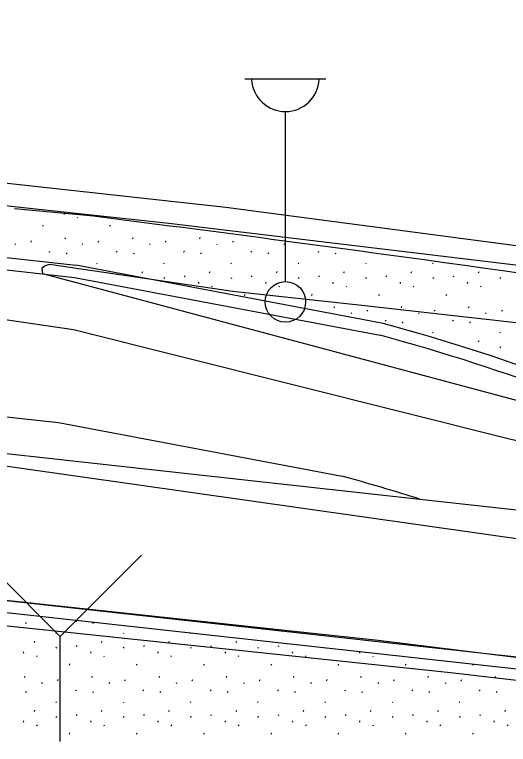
# Model space of a CAD drawing. Extents: x 419101 to 420177, y 4451541 to 4452254.
# Drawn here: x 419995.41 to 420007.59, y 4452043.98 to 4452061.97 of the extents above; entities that cross this region are included whole.
import ezdxf

# ---------------------------------------------------------------- set-up
doc = ezdxf.new("R2010")
doc.units = 0
for name, color, linetype in [('2_KADASTRO', 7, 'Continuous'), ('3_HALİHAZIR', 7, 'Continuous'), ('Level 20', 7, 'Continuous'), ('Level 61', 7, 'Continuous'), ('Level 62', 7, 'Continuous')]:
    doc.layers.add(name, color=color, linetype=linetype)

msp = doc.modelspace()

# ---------------------------------------------------------------- linework, layer by layer
at = {"layer": '2_KADASTRO'}
msp.add_lwpolyline([(419988.649, 4452041.595), (419991.285, 4452051.401), (420033.675, 4452045.389), (420039.569, 4452044.108), (420037.446, 4452030.469)], close=True, dxfattribs=at)
at = {"layer": '3_HALİHAZIR'}
for p, q in [((420001.09, 4452060.39), (420003.09, 4452060.39)), ((420002.09, 4452055.39), (420002.09, 4452059.583)), ((419996.532, 4452046.644), (419994.532, 4452048.644)), ((419996.532, 4452046.644), (419998.542, 4452048.644)), ((419996.532, 4452044.054), (419996.532, 4452046.644))]:
    msp.add_line(p, q, dxfattribs=at)
for points in [[(419952.507, 4452059.688), (419952.145, 4452060.261), (419952.142, 4452060.597), (419952.283, 4452060.91), (419952.563, 4452061.057), (419952.89, 4452061.116), (419953.198, 4452061.176), (419963.279, 4452060.272), (419982.428, 4452058.639), (419999.216, 4452056.832), (420013.037, 4452055.17), (420026.941, 4452052.864)], [(420000.792, 4452055.144), (419996.274, 4452055.814), (419996.187, 4452055.787), (419996.149, 4452055.769), (419996.08, 4452055.713), (419996.097, 4452055.588), (420002.93, 4452053.762), (420010.43, 4452051.758), (420015.436, 4452050.549), (420019.08, 4452049.784), (420022.034, 4452049.438), (420033.75, 4452048.869), (420040.598, 4452048.711), (420040.847, 4452048.695), (420042.744, 4452048.291)], [(420006.159, 4452045.753), (420024.428, 4452043.64), (420024.609, 4452043.578), (420024.617, 4452043.492), (420024.616, 4452043.463), (420017.128, 4452037.62), (420014.664, 4452035.864), (420013.241, 4452035.235), (420004.863, 4452031.956), (420002.539, 4452031.425), (419984.161, 4452029.999), (419962.867, 4452027.73), (419947.425, 4452025.344), (419947.079, 4452025.362), (419946.879, 4452025.414), (419946.692, 4452025.649), (419946.562, 4452025.873), (419944.583, 4452036.694), (419941.915, 4452055.706), (419940.003, 4452054.098)], [(420026.941, 4452052.864), (420043.961, 4452049.681), (420053.423, 4452047.602), (420055.312, 4452047.194), (420055.604, 4452046.957), (420055.771, 4452046.666), (420055.766, 4452046.417), (420055.724, 4452046.226), (420055.557, 4452046.019), (420042.744, 4452048.291), (420042.596, 4452047.604), (420033.21, 4452048.262), (420027.185, 4452048.345), (420022.869, 4452048.588), (420019.362, 4452049.063), (420017.938, 4452049.22), (420016.067, 4452049.599), (420007.617, 4452051.51), (419996.864, 4452054.203), (419991.409, 4452055), (419987.273, 4452055.591)], [(420040.51, 4452048.713), (420031.162, 4452050.741), (420020.297, 4452052.65), (420010.562, 4452054.064), (420003.975, 4452054.802), (420000.792, 4452055.144)], [(419968.579, 4452040.742), (419970.163, 4452043.264), (419971.442, 4452044.98), (419972.463, 4452045.939), (419973.442, 4452046.692), (419974.918, 4452047.48), (419976.062, 4452048.004), (419977.174, 4452048.337), (419978.291, 4452048.58), (419979.461, 4452048.613), (419981.587, 4452048.513), (419986.337, 4452047.977), (419993.907, 4452047.047), (420006.159, 4452045.753)], [(419986.044, 4452048.536), (419993.424, 4452047.727), (420004.377, 4452046.552), (420014.502, 4452045.305), (420020.341, 4452044.709), (420025.941, 4452044.186), (420026.553, 4452044.076), (420026.58, 4452044.013), (420026.579, 4452043.97), (420026.539, 4452043.865), (420026.48, 4452043.78), (420017.147, 4452036.548), (420015.308, 4452035.069), (420015.031, 4452034.874), (420005.498, 4452031.27), (420003.923, 4452030.769), (420002.724, 4452030.557), (419993.298, 4452030.084), (419982.058, 4452029.178), (419970.147, 4452028.043), (419955.13, 4452025.693)]]:
    msp.add_lwpolyline(points, dxfattribs=at)
msp.add_circle((420002.09, 4452054.89), 0.5, dxfattribs=at)
msp.add_arc((420002.09, 4452060.42), 0.837, 183.298, 356.9072, dxfattribs=at)
at = {"layer": 'Level 20'}
for p, q in [((419995.41, 4452057.194), (419997.365, 4452057.013)), ((419992.224, 4452056.009), (419996.887, 4452055.495)), ((419996.887, 4452055.495), (420004.427, 4452054.068))]:
    msp.add_line(p, q, dxfattribs=at)
msp.add_arc((419991.442, 4452006.093), 49.701, 63.7577, 74.8546, dxfattribs=at)
at = {"layer": 'Level 61'}
for p, q in [((419993.335, 4452056.188), (419996.92, 4452055.793)), ((420004.506, 4452054.357), (419996.92, 4452055.793)), ((419991.829, 4452052.43), (419996.493, 4452051.916)), ((419996.493, 4452051.916), (420003.487, 4452050.593)), ((419990.548, 4452051.666), (420005.405, 4452050.028)), ((420005.405, 4452050.028), (420023.709, 4452048.011)), ((419990.153, 4452048.088), (420025.415, 4452044.201)), ((420024.421, 4452044.003), (419992.381, 4452047.54))]:
    msp.add_line(p, q, dxfattribs=at)
msp.add_lwpolyline([(419939.831, 4452062.409), (419957.424, 4452061.531), (419973.441, 4452059.997), (419986.628, 4452058.763), (420000.625, 4452057.224), (420013.011, 4452055.592), (420024.414, 4452053.78), (420033.415, 4452052.294), (420046.864, 4452049.657), (420058.422, 4452047.062), (420069.54, 4452044.58), (420083.029, 4452041.496), (420096.057, 4452038.082), (420104.516, 4452035.815), (420109.335, 4452034.23), (420113.645, 4452032.509)], dxfattribs=at)
for centre, radius, start, end in [((419905.352, 4451328.822), 733.968, 82.195689, 82.829067), ((419905.352, 4451328.822), 733.968, 79.6761, 82.195689), ((419991.442, 4452006.093), 50.001, 63.7578, 74.8546), ((419991.442, 4452006.093), 46.101, 72.367, 74.8546)]:
    msp.add_arc(centre, radius, start, end, dxfattribs=at)
at = {"layer": 'Level 62'}
for p, q in [((419996.626, 4452057.076), (419996.63, 4452057.044)), ((419996.952, 4452056.982), (419996.966, 4452056.961)), ((419996.105, 4452056.753), (419996.119, 4452056.785)), ((419997.763, 4452056.753), (419997.778, 4452056.785)), ((419995.42, 4452056.324), (419995.434, 4452056.303)), ((419995.817, 4452056.366), (419995.831, 4452056.398)), ((419996.659, 4452056.447), (419996.673, 4452056.479)), ((419997.078, 4452056.324), (419997.092, 4452056.303)), ((419997.476, 4452056.366), (419997.49, 4452056.398)), ((419998.318, 4452056.447), (419998.332, 4452056.479)), ((419998.737, 4452056.324), (419998.751, 4452056.303)), ((419999.134, 4452056.366), (419999.149, 4452056.398)), ((419999.976, 4452056.447), (419999.99, 4452056.479)), ((420000.395, 4452056.324), (420000.41, 4452056.303)), ((420000.793, 4452056.366), (420000.807, 4452056.398)), ((420002.054, 4452056.324), (420002.068, 4452056.303)), ((419996.261, 4452056.138), (419996.275, 4452056.117)), ((419997.92, 4452056.138), (419997.934, 4452056.117)), ((419999.578, 4452056.138), (419999.593, 4452056.117)), ((420001.237, 4452056.138), (420001.251, 4452056.117)), ((420002.896, 4452056.138), (420002.91, 4452056.117)), ((419996.681, 4452056.1), (419996.695, 4452056.078)), ((419998.34, 4452056.1), (419998.354, 4452056.078)), ((419999.998, 4452056.1), (420000.012, 4452056.078)), ((420001.657, 4452056.1), (420001.671, 4452056.078)), ((420003.315, 4452056.1), (420003.33, 4452056.078)), ((419997.429, 4452055.848), (419997.443, 4452055.826)), ((419999.087, 4452055.848), (419999.101, 4452055.826)), ((420000.746, 4452055.848), (420000.76, 4452055.826)), ((420002.404, 4452055.848), (420002.419, 4452055.826)), ((420004.063, 4452055.848), (420004.077, 4452055.826)), ((420005.722, 4452055.848), (420005.736, 4452055.826)), ((419998.559, 4452055.609), (419998.573, 4452055.641)), ((420000.218, 4452055.609), (420000.232, 4452055.641)), ((420001.876, 4452055.609), (420001.89, 4452055.641)), ((420003.535, 4452055.609), (420003.549, 4452055.641)), ((420005.193, 4452055.609), (420005.208, 4452055.641)), ((420006.852, 4452055.609), (420006.866, 4452055.641)), ((419999.099, 4452055.463), (419999.113, 4452055.495)), ((419999.592, 4452055.532), (419999.606, 4452055.511)), ((420000.757, 4452055.463), (420000.772, 4452055.495)), ((420001.25, 4452055.532), (420001.265, 4452055.511)), ((420002.416, 4452055.463), (420002.43, 4452055.495)), ((420002.909, 4452055.532), (420002.923, 4452055.511)), ((420004.075, 4452055.463), (420004.089, 4452055.495)), ((420004.568, 4452055.532), (420004.582, 4452055.511)), ((420005.733, 4452055.463), (420005.748, 4452055.495)), ((420006.226, 4452055.532), (420006.24, 4452055.511)), ((420007.392, 4452055.463), (420007.406, 4452055.495)), ((419999.943, 4452055.374), (419999.947, 4452055.342)), ((420000.269, 4452055.28), (420000.283, 4452055.259)), ((420001.602, 4452055.374), (420001.606, 4452055.342)), ((420001.928, 4452055.28), (420001.942, 4452055.259)), ((420003.261, 4452055.374), (420003.264, 4452055.342)), ((420003.587, 4452055.28), (420003.601, 4452055.259)), ((420004.919, 4452055.374), (420004.923, 4452055.342)), ((420005.245, 4452055.28), (420005.259, 4452055.259)), ((420006.578, 4452055.374), (420006.581, 4452055.342)), ((420006.904, 4452055.28), (420006.918, 4452055.259)), ((420001.081, 4452055.051), (420001.095, 4452055.083)), ((420002.739, 4452055.051), (420002.754, 4452055.083)), ((420004.398, 4452055.051), (420004.412, 4452055.083)), ((420006.056, 4452055.051), (420006.071, 4452055.083)), ((420003.294, 4452054.745), (420003.308, 4452054.777)), ((420004.952, 4452054.745), (420004.966, 4452054.777)), ((420006.611, 4452054.745), (420006.625, 4452054.777)), ((420003.713, 4452054.622), (420003.727, 4452054.601)), ((420004.11, 4452054.664), (420004.124, 4452054.696)), ((420005.371, 4452054.622), (420005.385, 4452054.601)), ((420005.769, 4452054.664), (420005.783, 4452054.696)), ((420007.03, 4452054.622), (420007.044, 4452054.601)), ((420007.427, 4452054.664), (420007.442, 4452054.696)), ((420004.554, 4452054.436), (420004.568, 4452054.415)), ((420004.974, 4452054.398), (420004.988, 4452054.376)), ((420006.213, 4452054.436), (420006.227, 4452054.415)), ((420006.633, 4452054.398), (420006.647, 4452054.376)), ((420005.722, 4452054.146), (420005.736, 4452054.124)), ((420007.38, 4452054.146), (420007.394, 4452054.124)), ((420006.852, 4452053.907), (420006.866, 4452053.939)), ((420007.392, 4452053.761), (420007.406, 4452053.793)), ((419995.68, 4452046.987), (419995.694, 4452046.966)), ((419996.918, 4452047.026), (419996.933, 4452047.004)), ((419997.338, 4452046.987), (419997.352, 4452046.966)), ((419996.427, 4452046.735), (419996.441, 4452046.714)), ((419998.086, 4452046.735), (419998.1, 4452046.714)), ((419999.75, 4452046.726), (419999.759, 4452046.714)), ((419995.899, 4452046.497), (419995.913, 4452046.528)), ((419997.558, 4452046.497), (419997.572, 4452046.528)), ((419999.216, 4452046.497), (419999.23, 4452046.528)), ((420000.875, 4452046.497), (420000.889, 4452046.528)), ((419995.625, 4452046.262), (419995.628, 4452046.23)), ((419996.439, 4452046.351), (419996.453, 4452046.383)), ((419996.932, 4452046.42), (419996.946, 4452046.398)), ((419997.283, 4452046.262), (419997.287, 4452046.23)), ((419998.097, 4452046.351), (419998.112, 4452046.383)), ((419998.59, 4452046.42), (419998.605, 4452046.398)), ((419998.942, 4452046.262), (419998.946, 4452046.23)), ((419999.756, 4452046.351), (419999.77, 4452046.383)), ((420000.249, 4452046.42), (420000.263, 4452046.398)), ((420000.601, 4452046.262), (420000.604, 4452046.23)), ((420001.415, 4452046.351), (420001.429, 4452046.383)), ((420001.908, 4452046.42), (420001.922, 4452046.398)), ((420002.259, 4452046.262), (420002.263, 4452046.23)), ((420003.073, 4452046.351), (420003.077, 4452046.359)), ((420003.918, 4452046.262), (420003.921, 4452046.23)), ((419995.951, 4452046.168), (419995.965, 4452046.146)), ((419997.609, 4452046.168), (419997.623, 4452046.146)), ((419999.268, 4452046.168), (419999.282, 4452046.146)), ((420000.927, 4452046.168), (420000.941, 4452046.146)), ((420002.585, 4452046.168), (420002.599, 4452046.146)), ((420004.244, 4452046.168), (420004.258, 4452046.146)), ((419996.762, 4452045.939), (419996.776, 4452045.971)), ((419998.421, 4452045.939), (419998.435, 4452045.971)), ((420000.079, 4452045.939), (420000.094, 4452045.971)), ((420001.738, 4452045.939), (420001.752, 4452045.971)), ((420003.396, 4452045.939), (420003.411, 4452045.971)), ((420005.055, 4452045.939), (420005.069, 4452045.971)), ((420006.714, 4452045.939), (420006.722, 4452045.957)), ((419995.658, 4452045.633), (419995.672, 4452045.665)), ((419996.474, 4452045.551), (419996.489, 4452045.583)), ((419997.316, 4452045.633), (419997.33, 4452045.665)), ((419998.133, 4452045.551), (419998.147, 4452045.583)), ((419998.975, 4452045.633), (419998.989, 4452045.665)), ((419999.792, 4452045.551), (419999.806, 4452045.583)), ((420000.634, 4452045.633), (420000.648, 4452045.665)), ((420001.45, 4452045.551), (420001.464, 4452045.583)), ((420002.292, 4452045.633), (420002.306, 4452045.665)), ((420003.109, 4452045.551), (420003.123, 4452045.583)), ((420003.951, 4452045.633), (420003.965, 4452045.665)), ((420004.767, 4452045.551), (420004.782, 4452045.583)), ((420005.609, 4452045.633), (420005.623, 4452045.665)), ((420006.426, 4452045.551), (420006.44, 4452045.583)), ((420007.268, 4452045.633), (420007.282, 4452045.665)), ((419996.077, 4452045.51), (419996.091, 4452045.488)), ((419997.735, 4452045.51), (419997.75, 4452045.488)), ((419999.394, 4452045.51), (419999.408, 4452045.488)), ((420001.053, 4452045.51), (420001.067, 4452045.488)), ((420002.711, 4452045.51), (420002.725, 4452045.488)), ((420004.37, 4452045.51), (420004.384, 4452045.488)), ((420006.028, 4452045.51), (420006.043, 4452045.488)), ((419995.68, 4452045.285), (419995.694, 4452045.264)), ((419996.918, 4452045.324), (419996.933, 4452045.302)), ((419997.338, 4452045.285), (419997.352, 4452045.264)), ((419998.577, 4452045.324), (419998.591, 4452045.302)), ((419998.997, 4452045.285), (419999.011, 4452045.264)), ((420000.236, 4452045.324), (420000.25, 4452045.302)), ((420000.655, 4452045.285), (420000.67, 4452045.264)), ((420001.894, 4452045.324), (420001.908, 4452045.302)), ((420002.314, 4452045.285), (420002.328, 4452045.264)), ((420003.553, 4452045.324), (420003.567, 4452045.302)), ((420003.973, 4452045.285), (420003.987, 4452045.264)), ((420005.211, 4452045.324), (420005.226, 4452045.302)), ((420005.631, 4452045.285), (420005.645, 4452045.264)), ((420006.87, 4452045.324), (420006.884, 4452045.302)), ((420007.29, 4452045.285), (420007.304, 4452045.264)), ((419996.427, 4452045.033), (419996.441, 4452045.012)), ((419998.086, 4452045.033), (419998.1, 4452045.012)), ((419999.744, 4452045.033), (419999.759, 4452045.012)), ((420001.403, 4452045.033), (420001.417, 4452045.012)), ((420003.062, 4452045.033), (420003.076, 4452045.012)), ((420004.72, 4452045.033), (420004.734, 4452045.012)), ((420006.379, 4452045.033), (420006.393, 4452045.012)), ((419995.899, 4452044.795), (419995.913, 4452044.826)), ((419997.558, 4452044.795), (419997.572, 4452044.826)), ((419999.216, 4452044.795), (419999.23, 4452044.826)), ((420000.875, 4452044.795), (420000.889, 4452044.826)), ((420002.533, 4452044.795), (420002.548, 4452044.826)), ((420004.192, 4452044.795), (420004.206, 4452044.826)), ((420005.851, 4452044.795), (420005.865, 4452044.826)), ((420007.509, 4452044.795), (420007.523, 4452044.826)), ((419996.439, 4452044.649), (419996.453, 4452044.681)), ((419996.932, 4452044.718), (419996.946, 4452044.696)), ((419998.097, 4452044.649), (419998.112, 4452044.681)), ((419998.59, 4452044.718), (419998.605, 4452044.696)), ((419999.756, 4452044.649), (419999.77, 4452044.681)), ((420000.249, 4452044.718), (420000.263, 4452044.696)), ((420001.415, 4452044.649), (420001.429, 4452044.681)), ((420001.908, 4452044.718), (420001.922, 4452044.696)), ((420003.073, 4452044.649), (420003.088, 4452044.681)), ((420003.566, 4452044.718), (420003.58, 4452044.696)), ((420004.732, 4452044.649), (420004.746, 4452044.681)), ((420005.225, 4452044.718), (420005.239, 4452044.696)), ((420006.39, 4452044.649), (420006.405, 4452044.681)), ((420006.883, 4452044.718), (420006.898, 4452044.696)), ((419995.625, 4452044.56), (419995.628, 4452044.528)), ((419995.951, 4452044.466), (419995.965, 4452044.444)), ((419997.283, 4452044.56), (419997.287, 4452044.528)), ((419997.609, 4452044.466), (419997.623, 4452044.444)), ((419998.942, 4452044.56), (419998.946, 4452044.528)), ((419999.268, 4452044.466), (419999.282, 4452044.444)), ((420000.601, 4452044.56), (420000.604, 4452044.528)), ((420000.927, 4452044.466), (420000.941, 4452044.444)), ((420002.259, 4452044.56), (420002.263, 4452044.528)), ((420002.585, 4452044.466), (420002.599, 4452044.444)), ((420003.918, 4452044.56), (420003.921, 4452044.528)), ((420004.244, 4452044.466), (420004.258, 4452044.444)), ((420005.576, 4452044.56), (420005.58, 4452044.528)), ((420005.902, 4452044.466), (420005.916, 4452044.444)), ((420007.235, 4452044.56), (420007.239, 4452044.528)), ((420007.561, 4452044.466), (420007.575, 4452044.444)), ((419996.762, 4452044.237), (419996.776, 4452044.269)), ((419998.421, 4452044.237), (419998.435, 4452044.269)), ((420000.079, 4452044.237), (420000.094, 4452044.269)), ((420001.738, 4452044.237), (420001.752, 4452044.269)), ((420003.396, 4452044.237), (420003.411, 4452044.269)), ((420005.055, 4452044.237), (420005.069, 4452044.269)), ((420006.714, 4452044.237), (420006.728, 4452044.269))]:
    msp.add_line(p, q, dxfattribs=at)

doc.saveas('drawing.dxf')
